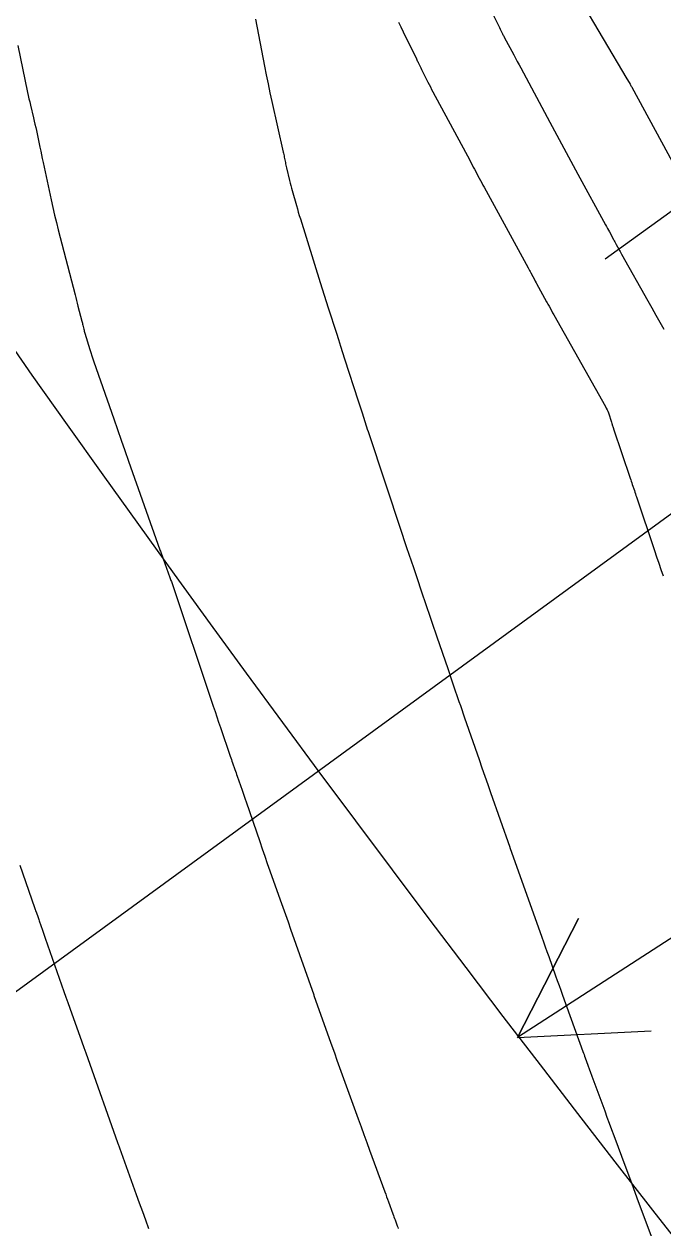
# Model space of a CAD drawing. Extents: x 954385 to 988206, y 1868364 to 1924553.
# Drawn here: x 955331.1 to 955359.7, y 1923425.6 to 1923479.4 of the extents above; entities that cross this region are included whole.
import ezdxf

# ---------------------------------------------------------------- set-up
doc = ezdxf.new("R2010")
doc.units = 0
for name, color, linetype in [('Default', 7, 'Continuous'), ('Ex_Major Contours', 7, 'Continuous'), ('Ex_Minor Contours', 7, 'Continuous'), ('Slopes', 7, 'Continuous')]:
    doc.layers.add(name, color=color, linetype=linetype)

msp = doc.modelspace()

# ---------------------------------------------------------------- linework, layer by layer
at = {"layer": 'Default'}
msp.add_arc((956111.568, 1924014.493), 954.93, 205.346268, 226.414195, dxfattribs=at)
at = {"layer": 'Ex_Major Contours'}
for points in [[(955355.972, 1923480.58), (955358.1, 1923476.98), (955358.124, 1923476.939), (955358.241, 1923476.744), (955358.26, 1923476.711), (955358.28, 1923476.677), (955358.299, 1923476.644), (955358.317, 1923476.61), (955360.402, 1923472.764)], [(955330.93, 1923441.799), (955331.585, 1923439.906), (955331.602, 1923439.856), (955331.62, 1923439.806), (955331.637, 1923439.756), (955331.655, 1923439.706), (955331.742, 1923439.457), (955331.777, 1923439.357), (955331.795, 1923439.307), (955331.944, 1923438.881), (955331.975, 1923438.793), (955332.006, 1923438.705), (955332.036, 1923438.618), (955332.067, 1923438.53), (955332.897, 1923436.144), (955332.985, 1923435.893), (955333.073, 1923435.642), (955333.162, 1923435.391), (955333.251, 1923435.141), (955333.61, 1923434.14), (955333.7, 1923433.89), (955333.79, 1923433.639), (955333.879, 1923433.389), (955333.968, 1923433.139), (955335.305, 1923429.378), (955335.307, 1923429.372), (955335.309, 1923429.353), (955335.31, 1923429.35), (955336.138, 1923427.061), (955336.276, 1923426.679), (955336.415, 1923426.297), (955336.554, 1923425.915), (955336.693, 1923425.534)]]:
    msp.add_lwpolyline(points, dxfattribs=at)
at = {"layer": 'Ex_Minor Contours'}
for points in [[(955341.477, 1923479.661), (955341.882, 1923477.558), (955341.96, 1923477.16), (955342.041, 1923476.763), (955342.125, 1923476.366), (955342.212, 1923475.97), (955342.715, 1923473.711), (955342.727, 1923473.653), (955342.74, 1923473.594), (955342.753, 1923473.535), (955342.765, 1923473.477), (955342.813, 1923473.242), (955342.825, 1923473.183), (955342.838, 1923473.124), (955342.851, 1923473.066), (955342.865, 1923473.007), (955342.998, 1923472.438), (955343.025, 1923472.324), (955343.054, 1923472.211), (955343.084, 1923472.097), (955343.115, 1923471.984), (955343.306, 1923471.315), (955343.349, 1923471.166), (955343.393, 1923471.017), (955343.438, 1923470.869), (955343.484, 1923470.721), (955344.374, 1923467.875), (955344.463, 1923467.59), (955344.553, 1923467.305), (955344.643, 1923467.02), (955344.734, 1923466.736), (955345.097, 1923465.598), (955345.188, 1923465.314), (955345.279, 1923465.029), (955345.371, 1923464.745), (955345.463, 1923464.461), (955346.073, 1923462.575), (955346.159, 1923462.307), (955346.246, 1923462.039), (955346.496, 1923461.265), (955346.501, 1923461.25), (955346.506, 1923461.235), (955346.512, 1923461.22), (955346.517, 1923461.205), (955346.55, 1923461.115), (955346.551, 1923461.113), (955348.001, 1923456.736), (955348.061, 1923456.556), (955348.121, 1923456.375), (955348.181, 1923456.195), (955348.242, 1923456.015), (955348.544, 1923455.114), (955348.575, 1923455.023), (955348.605, 1923454.933), (955348.636, 1923454.843), (955348.667, 1923454.753), (955348.79, 1923454.393), (955348.821, 1923454.303), (955348.851, 1923454.213), (955348.882, 1923454.123), (955348.912, 1923454.033), (955349.299, 1923452.892), (955349.373, 1923452.672), (955349.448, 1923452.452), (955349.523, 1923452.232), (955349.597, 1923452.012), (955350.078, 1923450.594), (955350.141, 1923450.41), (955350.203, 1923450.226), (955350.266, 1923450.042), (955350.329, 1923449.858), (955350.582, 1923449.123), (955350.645, 1923448.939), (955350.709, 1923448.756), (955350.772, 1923448.572), (955350.836, 1923448.388), (955351.482, 1923446.526), (955351.611, 1923446.154), (955351.74, 1923445.783), (955351.87, 1923445.411), (955352, 1923445.04), (955352.856, 1923442.606), (955352.857, 1923442.601), (955352.859, 1923442.592), (955352.86, 1923442.583), (955352.861, 1923442.578), (955354.291, 1923438.579), (955354.368, 1923438.362), (955354.445, 1923438.145), (955354.522, 1923437.929), (955354.599, 1923437.712), (955354.906, 1923436.844), (955354.983, 1923436.627), (955355.061, 1923436.411), (955355.138, 1923436.194), (955355.216, 1923435.978), (955356.13, 1923433.453), (955356.155, 1923433.383), (955356.18, 1923433.314), (955356.205, 1923433.245), (955356.23, 1923433.175), (955356.351, 1923432.839), (955356.365, 1923432.799), (955356.38, 1923432.759), (955356.394, 1923432.718), (955356.409, 1923432.678), (955356.468, 1923432.517), (955356.483, 1923432.476), (955356.498, 1923432.436), (955356.512, 1923432.396), (955356.527, 1923432.355), (955357.105, 1923430.793), (955357.206, 1923430.519), (955357.308, 1923430.245), (955357.41, 1923429.971), (955357.511, 1923429.698), (955358.053, 1923428.244), (955358.301, 1923427.577), (955358.549, 1923426.91), (955359.37, 1923424.707)], [(955347.871, 1923479.525), (955347.976, 1923479.31), (955348.082, 1923479.094), (955348.678, 1923477.878), (955348.697, 1923477.838), (955348.716, 1923477.799), (955348.736, 1923477.76), (955348.755, 1923477.72), (955348.833, 1923477.563), (955348.872, 1923477.484), (955348.911, 1923477.406), (955349.194, 1923476.836), (955349.248, 1923476.728), (955349.303, 1923476.621), (955349.359, 1923476.514), (955349.415, 1923476.407), (955351.063, 1923473.339), (955351.117, 1923473.238), (955351.171, 1923473.138), (955351.225, 1923473.037), (955351.278, 1923472.937), (955351.494, 1923472.535), (955351.548, 1923472.434), (955351.602, 1923472.334), (955351.656, 1923472.234), (955351.711, 1923472.133), (955353.674, 1923468.528), (955353.706, 1923468.47), (955353.737, 1923468.413), (955353.768, 1923468.356), (955353.799, 1923468.298), (955353.973, 1923467.978), (955354, 1923467.929), (955354.041, 1923467.854), (955354.054, 1923467.829), (955354.507, 1923467.005), (955354.533, 1923466.956), (955354.56, 1923466.908), (955354.587, 1923466.859), (955354.614, 1923466.811), (955354.723, 1923466.617), (955354.777, 1923466.52), (955354.832, 1923466.424), (955357.142, 1923462.319), (955357.179, 1923462.249), (955357.212, 1923462.178), (955357.242, 1923462.106), (955357.269, 1923462.032), (955357.404, 1923461.619), (955357.423, 1923461.563), (955357.459, 1923461.453), (955357.47, 1923461.422), (955357.498, 1923461.339), (955357.501, 1923461.328), (955358.246, 1923459.114), (955358.269, 1923459.044), (955358.293, 1923458.974), (955358.316, 1923458.904), (955358.34, 1923458.834), (955358.434, 1923458.556), (955358.458, 1923458.486), (955358.482, 1923458.416), (955358.505, 1923458.346), (955358.529, 1923458.277), (955359.337, 1923455.877), (955359.432, 1923455.595), (955359.528, 1923455.313), (955359.624, 1923455.032), (955359.722, 1923454.75)], [(955352.098, 1923479.879), (955352.391, 1923479.286), (955352.427, 1923479.214), (955352.462, 1923479.142), (955352.534, 1923478.998), (955352.552, 1923478.962), (955352.57, 1923478.926), (955352.589, 1923478.891), (955352.608, 1923478.855), (955353.037, 1923478.055), (955353.115, 1923477.91), (955353.193, 1923477.765), (955353.271, 1923477.62), (955353.348, 1923477.475), (955354.65, 1923475.045), (955354.754, 1923474.851), (955354.859, 1923474.657), (955354.963, 1923474.464), (955355.069, 1923474.27), (955355.489, 1923473.497), (955355.595, 1923473.304), (955355.7, 1923473.111), (955355.805, 1923472.917), (955355.91, 1923472.724), (955357.148, 1923470.446), (955357.189, 1923470.37), (955357.231, 1923470.294), (955357.272, 1923470.218), (955357.314, 1923470.142), (955357.504, 1923469.793), (955357.534, 1923469.739), (955357.563, 1923469.685), (955357.593, 1923469.631), (955357.623, 1923469.576), (955357.741, 1923469.36), (955357.771, 1923469.306), (955357.801, 1923469.252), (955357.831, 1923469.198), (955357.861, 1923469.144), (955359.039, 1923467.047), (955359.217, 1923466.731), (955359.394, 1923466.415), (955359.572, 1923466.099), (955359.749, 1923465.783)], [(955330.842, 1923478.483), (955331.276, 1923476.378), (955331.306, 1923476.235), (955331.337, 1923476.092), (955331.369, 1923475.95), (955331.403, 1923475.807), (955331.539, 1923475.239), (955331.573, 1923475.097), (955331.606, 1923474.954), (955331.638, 1923474.811), (955331.668, 1923474.669), (955331.825, 1923473.927), (955331.862, 1923473.756), (955331.898, 1923473.585), (955331.935, 1923473.414), (955331.972, 1923473.243), (955332.334, 1923471.564), (955332.408, 1923471.227), (955332.485, 1923470.892), (955332.566, 1923470.557), (955332.651, 1923470.223), (955333.398, 1923467.32), (955333.43, 1923467.193), (955333.463, 1923467.067), (955333.496, 1923466.941), (955333.529, 1923466.814), (955333.703, 1923466.147), (955333.714, 1923466.102), (955333.726, 1923466.056), (955333.737, 1923466.011), (955333.748, 1923465.965), (955333.791, 1923465.782), (955333.802, 1923465.736), (955333.813, 1923465.691), (955333.826, 1923465.645), (955333.84, 1923465.6), (955334.065, 1923464.868), (955334.108, 1923464.731), (955334.152, 1923464.594), (955334.197, 1923464.458), (955334.244, 1923464.323), (955335.136, 1923461.765), (955335.301, 1923461.294), (955335.466, 1923460.822), (955335.631, 1923460.351), (955335.797, 1923459.88), (955337.195, 1923455.914), (955337.201, 1923455.896), (955337.218, 1923455.845), (955337.218, 1923455.842), (955337.34, 1923455.511), (955337.646, 1923454.675), (955337.647, 1923454.673), (955337.692, 1923454.541), (955337.711, 1923454.484), (955339.583, 1923448.913), (955339.664, 1923448.674), (955339.745, 1923448.435), (955339.826, 1923448.196), (955339.907, 1923447.957), (955340.347, 1923446.673), (955340.372, 1923446.599), (955340.398, 1923446.525), (955340.423, 1923446.45), (955340.449, 1923446.376), (955340.552, 1923446.078), (955340.578, 1923446.004), (955340.604, 1923445.93), (955340.629, 1923445.855), (955340.655, 1923445.781), (955340.876, 1923445.145), (955340.922, 1923445.015), (955340.967, 1923444.884), (955341.012, 1923444.753), (955341.057, 1923444.622), (955341.665, 1923442.853), (955341.778, 1923442.526), (955341.892, 1923442.199), (955342.006, 1923441.872), (955342.122, 1923441.546), (955342.585, 1923440.24), (955342.701, 1923439.914), (955342.816, 1923439.587), (955342.932, 1923439.261), (955343.046, 1923438.934), (955344.081, 1923435.992), (955344.082, 1923435.987), (955344.083, 1923435.976), (955344.085, 1923435.967), (955344.086, 1923435.964), (955344.776, 1923434.034), (955344.891, 1923433.712), (955345.007, 1923433.39), (955345.123, 1923433.068), (955345.239, 1923432.746), (955346.076, 1923430.435), (955346.202, 1923430.087), (955346.329, 1923429.738), (955346.456, 1923429.39), (955346.583, 1923429.043), (955347.265, 1923427.181), (955347.306, 1923427.068), (955347.347, 1923426.956), (955347.388, 1923426.843), (955347.429, 1923426.73), (955347.627, 1923426.184), (955347.651, 1923426.118), (955347.675, 1923426.053), (955347.699, 1923425.987), (955347.723, 1923425.921), (955347.82, 1923425.659), (955347.844, 1923425.593), (955347.868, 1923425.528)]]:
    msp.add_lwpolyline(points, dxfattribs=at)
at = {"layer": 'Slopes'}
for points in [[(955357.131, 1923468.928), (955410.515, 1923507.459), (955408.058, 1923501.985), (955410.515, 1923507.459), (955404.546, 1923506.85)], [(955307.131, 1923418.928), (955405.854, 1923490.917), (955403.423, 1923485.431), (955405.854, 1923490.917), (955399.888, 1923490.279)], [(955407.131, 1923468.928), (955353.196, 1923434.075), (955355.931, 1923439.414), (955353.196, 1923434.075), (955359.188, 1923434.375)]]:
    msp.add_lwpolyline(points, dxfattribs=at)

doc.saveas('drawing.dxf')
